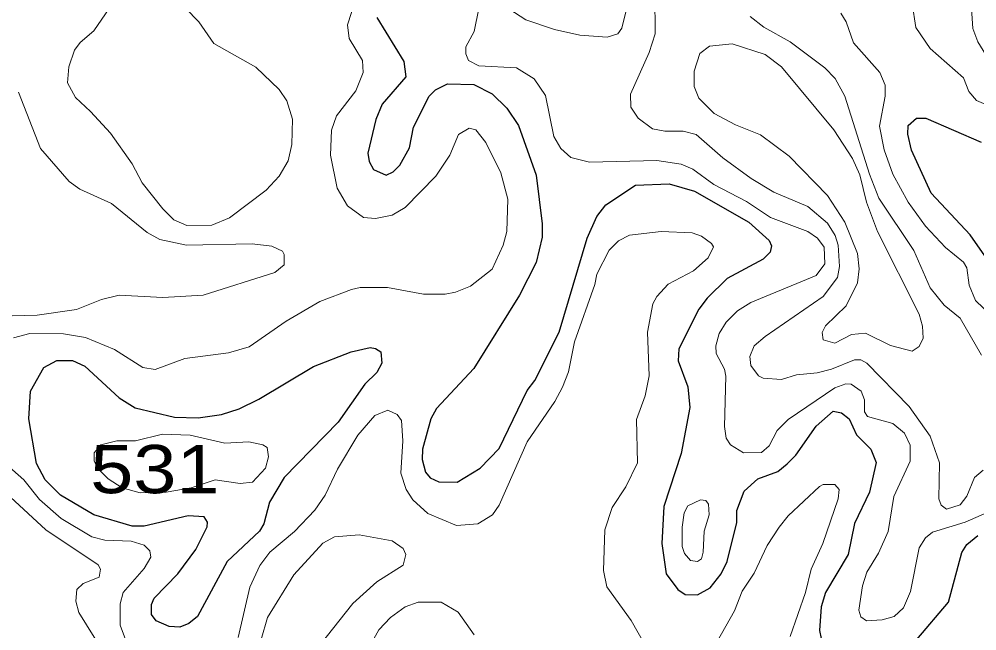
# Model space of a CAD drawing. Extents: x 577 to 602.9, y 7483.8 to 7511.6.
# Drawn here: x 581.887 to 583.474, y 7499.708 to 7500.722 of the extents above; entities that cross this region are included whole.
import ezdxf
from ezdxf.enums import TextEntityAlignment as Align

# ---------------------------------------------------------------- set-up
doc = ezdxf.new("R2010")
doc.units = 0
doc.header["$LTSCALE"] = 0.032
doc.layers.add('1', color=7, linetype='Continuous', lineweight=25)
doc.layers.add('2', color=7, linetype='Continuous', lineweight=13)
doc.layers.add('61', color=7, linetype='Continuous')

msp = doc.modelspace()

# ---------------------------------------------------------------- linework, layer by layer
at = {"layer": '1'}
for points in [[(582.4798, 7500.725), (582.5243, 7500.6518), (582.5275, 7500.6264), (582.4886, 7500.581), (582.4782, 7500.5556), (582.4647, 7500.4999), (582.4671, 7500.4864), (582.4742, 7500.4729), (582.4949, 7500.4634), (582.5069, 7500.4689), (582.518, 7500.4801), (582.5339, 7500.5087), (582.5402, 7500.5429), (582.5665, 7500.5946), (582.5768, 7500.6049), (582.5967, 7500.6152), (582.6404, 7500.6136), (582.6707, 7500.5985), (582.6953, 7500.5747), (582.7144, 7500.5461), (582.7438, 7500.4634), (582.7534, 7500.383), (582.7534, 7500.3608), (582.7438, 7500.3186), (582.716, 7500.2646), (582.6404, 7500.1429), (582.5784, 7500.0769), (582.5689, 7500.0594), (582.5554, 7500.0093), (582.5546, 7499.9918), (582.5601, 7499.9711), (582.5681, 7499.9616), (582.5824, 7499.9552), (582.6126, 7499.9544), (582.6508, 7499.9775), (582.6826, 7500.0101), (582.7287, 7500.1063), (582.7414, 7500.123), (582.782, 7500.2033), (582.8281, 7500.3592), (582.844, 7500.395), (582.8591, 7500.4141), (582.9084, 7500.4467), (582.9641, 7500.449), (583.0062, 7500.4371), (583.0961, 7500.3854), (583.1295, 7500.3552), (583.1334, 7500.3465), (583.1311, 7500.3361), (583.1199, 7500.3242), (583.0603, 7500.2924), (583.0269, 7500.2598), (583.0134, 7500.2415)], [(583.4945, 7500.3186), (583.4627, 7500.3648), (583.3982, 7500.4339), (583.3656, 7500.5047), (583.3593, 7500.5317), (583.3601, 7500.5461), (583.3736, 7500.558), (583.3895, 7500.558), (583.4809, 7500.5182)], [(583.0134, 7500.2415), (582.98, 7500.1755), (582.9792, 7500.1556), (582.9951, 7500.1127), (582.9983, 7500.0785), (582.984, 7500.0022), (582.9553, 7499.9139), (582.9521, 7499.8527), (582.9593, 7499.8026), (582.9784, 7499.7763), (582.9903, 7499.7684), (583.011, 7499.7676), (583.0317, 7499.7795), (583.05, 7499.8026), (583.0603, 7499.8232), (583.0762, 7499.8877), (583.0762, 7499.9075), (583.0881, 7499.9393), (583.1112, 7499.96), (583.1438, 7499.9719), (583.1597, 7499.9847), (583.174, 7499.999), (583.2074, 7500.0475), (583.236, 7500.0721), (583.2495, 7500.0697), (583.2623, 7500.0594), (583.2742, 7500.0332), (583.2981, 7500.0093), (583.3068, 7499.9871), (583.2957, 7499.9377), (583.271, 7499.8861), (583.2607, 7499.8344), (583.2233, 7499.7716), (583.2161, 7499.7477), (583.213, 7499.7087), (583.2161, 7499.6952)], [(583.3744, 7499.6936), (583.4269, 7499.7557), (583.4491, 7499.8376), (583.4571, 7499.8511), (583.4754, 7499.8662)]]:
    msp.add_lwpolyline(points, dxfattribs=at)
msp.add_lwpolyline([(582.2222, 7500.0666), (582.2516, 7500.0761), (582.2842, 7500.092), (582.3749, 7500.1461), (582.4369, 7500.1707), (582.4687, 7500.1779), (582.4774, 7500.1763), (582.4862, 7500.1707), (582.4878, 7500.1517), (582.4798, 7500.1365), (582.4599, 7500.1167), (582.4154, 7500.0538), (582.3263, 7499.9624), (582.3017, 7499.9211), (582.2922, 7499.8853), (582.285, 7499.8733), (582.2317, 7499.8232), (582.1824, 7499.7318), (582.1681, 7499.7199), (582.153, 7499.7143), (582.1355, 7499.7151), (582.114, 7499.7246), (582.1061, 7499.735), (582.1061, 7499.7517), (582.1109, 7499.762), (582.1498, 7499.8026), (582.18, 7499.8431), (582.1983, 7499.8805), (582.1991, 7499.8884), (582.1936, 7499.8972), (582.1673, 7499.8988), (582.0942, 7499.8813), (582.0743, 7499.8813), (582.0107, 7499.9004), (581.9558, 7499.933), (581.9303, 7499.9584), (581.916, 7499.9855), (581.9033, 7500.0594), (581.9057, 7500.1055), (581.928, 7500.1445), (581.9494, 7500.1564), (581.9757, 7500.1564), (581.9956, 7500.1469), (582.0528, 7500.0944), (582.079, 7500.0777), (582.1446, 7500.0625), (582.1835, 7500.0613)], close=True, dxfattribs=at)
at = {"layer": '2'}
for points in [[(582.0361, 7500.7401), (582.0107, 7500.7027), (581.9884, 7500.6836), (581.9789, 7500.6709), (581.9693, 7500.6431), (581.9669, 7500.6168), (581.9804, 7500.5922), (582.0051, 7500.5691), (582.0385, 7500.5333), (582.0743, 7500.4824), (582.091, 7500.4506), (582.1252, 7500.4077), (582.1435, 7500.3894), (582.1649, 7500.3799), (582.2063, 7500.3807), (582.2357, 7500.3926), (582.2961, 7500.4387), (582.3176, 7500.4618), (582.3327, 7500.4872), (582.3391, 7500.5143), (582.3399, 7500.5564), (582.3303, 7500.5866), (582.3176, 7500.6057), (582.2794, 7500.6423), (582.2095, 7500.682), (582.1848, 7500.7178), (582.1411, 7500.7631)], [(583.4841, 7499.9743), (583.4698, 7499.9624), (583.4571, 7499.9314), (583.446, 7499.9171), (583.4237, 7499.9099), (583.4149, 7499.9163), (583.411, 7499.9266), (583.4118, 7499.9863), (583.3967, 7500.0308), (583.3617, 7500.0801), (583.2917, 7500.1517), (583.2814, 7500.1572), (583.271, 7500.1572), (583.2328, 7500.1421), (583.209, 7500.1357), (583.1748, 7500.1326), (583.1501, 7500.1246), (583.1199, 7500.127), (583.112, 7500.131), (583.0993, 7500.1477), (583.0977, 7500.1628), (583.1048, 7500.1803), (583.1231, 7500.1962), (583.2193, 7500.2622), (583.2432, 7500.294), (583.2464, 7500.3123), (583.244, 7500.3473), (583.2392, 7500.3632), (583.2265, 7500.3838), (583.1939, 7500.4117), (583.1374, 7500.4355), (583.1001, 7500.4578), (583.0531, 7500.492), (583.0086, 7500.531), (582.9871, 7500.5365), (582.9569, 7500.5365), (582.9362, 7500.5405), (582.9124, 7500.558), (582.9005, 7500.5763), (582.8997, 7500.5977), (582.9307, 7500.6669), (582.941, 7500.6979), (582.9402, 7500.7623)], [(582.6603, 7500.5174), (582.6436, 7500.5389), (582.6325, 7500.5413), (582.615, 7500.531), (582.6007, 7500.4968), (582.5776, 7500.4618), (582.5267, 7500.4101), (582.5053, 7500.3974), (582.4774, 7500.3918), (582.4575, 7500.3934), (582.4313, 7500.4125), (582.4138, 7500.4419), (582.4027, 7500.4968), (582.4043, 7500.5381), (582.413, 7500.562), (582.4448, 7500.6033), (582.4568, 7500.6335), (582.456, 7500.6534), (582.4337, 7500.69), (582.4313, 7500.713), (582.4448, 7500.756)], [(582.681, 7500.7504), (582.7263, 7500.721), (582.774, 7500.7051), (582.8162, 7500.6956), (582.8615, 7500.6924), (582.879, 7500.6979), (582.8854, 7500.7075), (582.8925, 7500.7345)], [(583.3664, 7500.748), (583.3728, 7500.7083), (583.3967, 7500.6733), (583.4515, 7500.6248), (583.4603, 7500.6025), (583.473, 7500.5874), (583.4992, 7500.5763), (583.5287, 7500.5731), (583.5517, 7500.5659), (583.6106, 7500.5317), (583.6519, 7500.5262), (583.6758, 7500.5413), (583.6877, 7500.5747), (583.6829, 7500.5938), (583.6543, 7500.6327), (583.6503, 7500.6431), (583.6479, 7500.6876), (583.6503, 7500.7003), (583.6591, 7500.7146), (583.6734, 7500.7289)], [(583.4897, 7499.9036), (583.4547, 7499.8884), (583.4006, 7499.8717), (583.3887, 7499.8622), (583.3784, 7499.8455), (583.364, 7499.7731), (583.3521, 7499.7461), (583.337, 7499.7318), (583.3171, 7499.7262), (583.2909, 7499.7246), (583.2814, 7499.731), (583.2782, 7499.7421), (583.2845, 7499.7827), (583.2917, 7499.805), (583.3108, 7499.8368), (583.3267, 7499.8725), (583.3362, 7499.9306), (583.3633, 7499.9894), (583.3633, 7500.0157), (583.3537, 7500.0356), (583.3346, 7500.0515), (583.2925, 7500.0634), (583.2877, 7500.0713), (583.2877, 7500.0912), (583.2821, 7500.1055), (583.2654, 7500.1167), (583.2567, 7500.1175), (583.2384, 7500.1111), (583.1613, 7500.0586), (583.143, 7500.0403), (583.1295, 7500.0149), (583.1168, 7500.0037), (583.0873, 7500.003), (583.0659, 7500.0165), (583.0587, 7500.0276), (583.0555, 7500.0467), (583.0579, 7500.1302), (583.0555, 7500.1421), (583.042, 7500.1676), (583.0412, 7500.1803), (583.0468, 7500.201), (583.0587, 7500.22), (583.077, 7500.2383), (583.0993, 7500.2526), (583.2074, 7500.2972), (583.2217, 7500.3163), (583.2209, 7500.3441), (583.2098, 7500.3592), (583.1939, 7500.3703), (583.1319, 7500.3934), (583.0921, 7500.4196), (583.038, 7500.4483), (583.003, 7500.4737), (582.984, 7500.4816), (582.9434, 7500.488), (582.8321, 7500.4848), (582.8011, 7500.4928), (582.7844, 7500.5079), (582.7732, 7500.5278), (582.7589, 7500.5954), (582.7406, 7500.6232), (582.7112, 7500.6415), (582.6484, 7500.6447), (582.6317, 7500.6534), (582.6269, 7500.6645), (582.6269, 7500.6765), (582.6412, 7500.7019), (582.6484, 7500.7401)], [(583.0985, 7500.7266), (583.1207, 7500.7091), (583.1645, 7500.6844), (583.2217, 7500.6415), (583.2392, 7500.624), (583.2551, 7500.5946), (583.2957, 7500.465), (583.3116, 7500.4252), (583.3696, 7500.3385), (583.3967, 7500.2765), (583.4197, 7500.2479), (583.446, 7500.2264), (583.4817, 7500.1652)], [(583.2487, 7500.7321), (583.2575, 7500.7178), (583.2694, 7500.6828), (583.3132, 7500.6335), (583.3219, 7500.6129), (583.3219, 7500.5946), (583.3124, 7500.5445), (583.3203, 7500.5055), (583.3346, 7500.465), (583.3601, 7500.4188), (583.3887, 7500.3791), (583.4221, 7500.3433), (583.4515, 7500.3194), (583.4571, 7500.3099), (583.4611, 7500.2813), (583.4714, 7500.2558), (583.5112, 7500.2177)], [(583.6344, 7500.7401), (583.605, 7500.7162), (583.597, 7500.6987), (583.597, 7500.6828), (583.6193, 7500.6439), (583.6193, 7500.6319), (583.6098, 7500.6176), (583.5923, 7500.6089), (583.5772, 7500.6065), (583.5644, 7500.6065), (583.5469, 7500.6121), (583.5207, 7500.628), (583.4929, 7500.6558), (583.4754, 7500.6844), (583.4674, 7500.7067), (583.465, 7500.7401)], [(581.8858, 7500.6009), (581.9224, 7500.5079), (581.9701, 7500.453), (581.9876, 7500.4403), (582.0401, 7500.4164), (582.0989, 7500.3687), (582.1204, 7500.3568), (582.1641, 7500.3473), (582.2731, 7500.3497), (582.3057, 7500.3457), (582.3232, 7500.3377), (582.3263, 7500.3322), (582.3263, 7500.3147), (582.3104, 7500.3019), (582.192, 7500.2646), (582.1252, 7500.2606), (582.0528, 7500.2646), (582.0234, 7500.2574), (581.982, 7500.2407), (581.9168, 7500.2312), (581.854, 7500.2296)], [(581.8779, 7500.1938), (581.9049, 7500.201), (581.9606, 7500.2002), (581.9971, 7500.1946), (582.0449, 7500.1747), (582.0918, 7500.1445), (582.1124, 7500.1413), (582.1617, 7500.1596), (582.2341, 7500.1691), (582.2683, 7500.1787), (582.3295, 7500.2216), (582.3852, 7500.2542), (582.4377, 7500.2741), (582.452, 7500.2773), (582.4973, 7500.2773), (582.5569, 7500.2662), (582.5927, 7500.2662), (582.6102, 7500.2693), (582.6349, 7500.2797), (582.6707, 7500.3075), (582.6889, 7500.3473), (582.6953, 7500.3703), (582.6969, 7500.4236), (582.685, 7500.4673), (582.6603, 7500.5174)], [(582.8925, 7499.9465), (582.9116, 7499.9863), (582.91, 7500.0586), (582.9243, 7500.0976), (582.9307, 7500.131), (582.9283, 7500.2033), (582.937, 7500.2503), (582.9434, 7500.2622), (582.9625, 7500.2829), (583.0046, 7500.3051), (583.0285, 7500.3266), (583.0372, 7500.3449), (583.0341, 7500.3504), (583.0174, 7500.3624), (583.0022, 7500.3679), (582.9506, 7500.3703), (582.8981, 7500.364), (582.8798, 7500.3544), (582.8647, 7500.3393), (582.844, 7500.2996), (582.8408, 7500.2821), (582.8074, 7500.1874), (582.7971, 7500.1373), (582.7875, 7500.1119), (582.7748, 7500.088), (582.7287, 7500.0212), (582.6826, 7499.9163), (582.6715, 7499.9004), (582.6468, 7499.8853), (582.6118, 7499.8829), (582.5641, 7499.9028), (582.5395, 7499.925), (582.5283, 7499.9425), (582.5196, 7499.9696), (582.5228, 7500.0228), (582.5204, 7500.057), (582.5132, 7500.0666), (582.4981, 7500.0737), (582.4766, 7500.065), (582.448, 7500.0324), (582.4146, 7499.9759), (582.3939, 7499.933), (582.3772, 7499.9083), (582.343, 7499.8725), (582.3025, 7499.8384), (582.2858, 7499.8161), (582.2691, 7499.7803), (582.25, 7499.6968)], [(582.0703, 7499.6745), (582.0544, 7499.7175), (582.0544, 7499.7525), (582.0592, 7499.7716), (582.0942, 7499.8113), (582.1053, 7499.8304), (582.1037, 7499.8407), (582.0942, 7499.8503), (582.0727, 7499.8566), (582.0289, 7499.8582), (582.0075, 7499.8638), (581.9566, 7499.894), (581.9208, 7499.9258), (581.8946, 7499.9584), (581.8667, 7499.9831)], [(581.8357, 7499.9632), (581.9311, 7499.8757), (582.0178, 7499.8177), (582.0218, 7499.8105), (582.0194, 7499.797), (581.9932, 7499.7867), (581.9828, 7499.7763), (581.9812, 7499.7572), (581.986, 7499.7382), (582.052, 7499.6316)], [(583.1645, 7499.6984), (583.1899, 7499.7716), (583.1994, 7499.8105), (583.2185, 7499.8527), (583.244, 7499.9266), (583.2456, 7499.9425), (583.2384, 7499.9505), (583.2193, 7499.9505), (583.213, 7499.9473), (583.1613, 7499.8988), (583.1462, 7499.8797), (583.1263, 7499.8495), (583.1048, 7499.8034), (583.0849, 7499.7739), (583.0722, 7499.7413), (583.0436, 7499.6904)], [(582.9243, 7499.6841), (582.9013, 7499.7254), (582.8607, 7499.7811), (582.8551, 7499.8081), (582.8575, 7499.8757), (582.8695, 7499.9123), (582.8925, 7499.9465)], [(582.2882, 7499.6936), (582.2985, 7499.7302), (582.3422, 7499.801), (582.39, 7499.8535), (582.4098, 7499.8638), (582.4504, 7499.867), (582.5053, 7499.8574), (582.5235, 7499.8447), (582.5275, 7499.8344), (582.5235, 7499.8169), (582.4798, 7499.7891), (582.4401, 7499.7533), (582.3852, 7499.6841)], [(582.4671, 7499.6809), (582.483, 7499.7095), (582.5021, 7499.7302), (582.5267, 7499.7477), (582.5482, 7499.7557), (582.5864, 7499.7557), (582.6142, 7499.739), (582.6412, 7499.7016)]]:
    msp.add_lwpolyline(points, dxfattribs=at)
for points in [[(583.2798, 7500.4642), (583.2678, 7500.4912), (583.2368, 7500.5389), (583.1501, 7500.6431), (583.1231, 7500.6637), (583.0682, 7500.6812), (583.0309, 7500.6773), (583.015, 7500.6653), (583.0054, 7500.6359), (583.0054, 7500.6105), (583.0134, 7500.5914), (583.0388, 7500.5659), (583.0738, 7500.5469), (583.1152, 7500.5302), (583.1629, 7500.4952), (583.2265, 7500.43), (583.2551, 7500.3854), (583.2758, 7500.3337), (583.279, 7500.3083), (583.2758, 7500.2852), (583.2575, 7500.2471), (583.2233, 7500.2137), (583.2177, 7500.2025), (583.2193, 7500.1906), (583.2384, 7500.185), (583.2662, 7500.1994), (583.2893, 7500.2017), (583.3307, 7500.1811), (583.3664, 7500.1715), (583.3784, 7500.1795), (583.3847, 7500.193), (583.3839, 7500.2129), (583.3784, 7500.2328), (583.3092, 7500.3703), (583.2909, 7500.4188)], [(582.1705, 7500.0324), (582.2277, 7500.0189), (582.2675, 7500.0212), (582.2906, 7500.0165), (582.2977, 7500.0117), (582.3001, 7499.9966), (582.2953, 7499.9775), (582.2739, 7499.9544), (582.2532, 7499.9521), (582.2118, 7499.9584), (582.1721, 7499.9449), (582.1307, 7499.9377), (582.0878, 7499.937), (582.0576, 7499.9449), (582.0345, 7499.96), (582.0178, 7499.9767), (582.0115, 7499.9894), (582.0115, 7500.003), (582.0226, 7500.0165), (582.0488, 7500.0228), (582.0798, 7500.0228), (582.1245, 7500.0338)], [(582.9855, 7499.8797), (582.9855, 7499.8479), (582.9895, 7499.836), (582.9991, 7499.8248), (583.011, 7499.8232), (583.0174, 7499.8272), (583.0205, 7499.8384), (583.0221, 7499.8733), (583.0301, 7499.9004), (583.0293, 7499.9179), (583.0245, 7499.9242), (583.0158, 7499.925), (582.9951, 7499.9155), (582.9887, 7499.9036)]]:
    msp.add_lwpolyline(points, close=True, dxfattribs=at)

# ---------------------------------------------------------------- texts
at = {"layer": '61', "width": 1.2}
msp.add_text('531', height=0.08, dxfattribs=at).set_placement((582.1119, 7499.9362), align=Align.CENTER)

doc.saveas('drawing.dxf')
